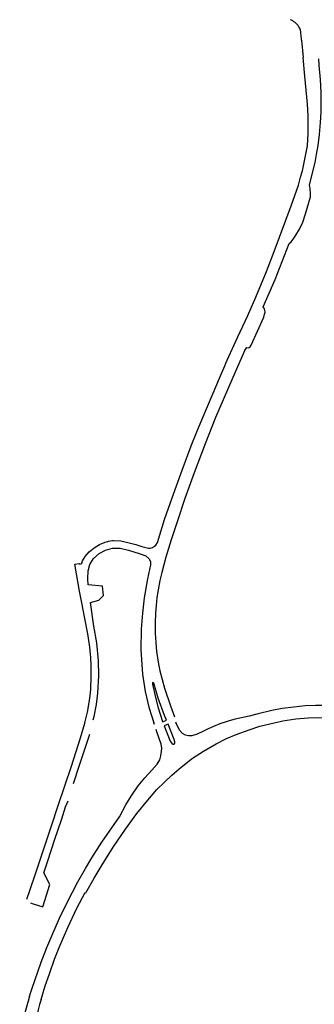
# Model space of a CAD drawing. Extents: x 148869 to 161638, y 453607 to 469810.
# Tile 807 of 1056: x 159108.01 to 159109.92, y 459833.99 to 459840.37. Entities that reach past the tile are written whole.
import ezdxf

# ---------------------------------------------------------------- set-up
doc = ezdxf.new("R2010")
doc.units = 0
doc.layers.add('LKI_V01_KANTRIJWEG', color=252, linetype='CONTINUOUS')

msp = doc.modelspace()

# ---------------------------------------------------------------- linework, layer by layer
at = {"layer": 'LKI_V01_KANTRIJWEG'}
for p, q in [((159109.8327, 459840.2711), (159109.832, 459840.2801)), ((159109.8327, 459840.2711), (159109.832, 459840.2801)), ((159109.8356, 459840.2364), (159109.8327, 459840.2711)), ((159109.8356, 459840.2364), (159109.8327, 459840.2711)), ((159109.8356, 459840.2364), (159109.847, 459840.1248)), ((159109.8356, 459840.2364), (159109.847, 459840.1248)), ((159109.8205, 459839.3141), (159109.8298, 459839.3489)), ((159109.8205, 459839.3141), (159109.8298, 459839.3489)), ((159109.5104, 459838.2592), (159109.5918, 459838.4422)), ((159109.5104, 459838.2592), (159109.5918, 459838.4422)), ((159108.5807, 459836.9869), (159108.5822, 459836.9873)), ((159108.5807, 459836.9869), (159108.5822, 459836.9873)), ((159108.6128, 459836.9919), (159108.6144, 459836.9921)), ((159108.6128, 459836.9919), (159108.6144, 459836.9921)), ((159108.3693, 459836.8388), (159108.3975, 459836.8442)), ((159108.3693, 459836.8388), (159108.3975, 459836.8442)), ((159108.3994, 459836.6638), (159108.3693, 459836.8388)), ((159108.3994, 459836.6638), (159108.3693, 459836.8388)), ((159108.4139, 459836.5883), (159108.3994, 459836.6638)), ((159108.4139, 459836.5883), (159108.3994, 459836.6638)), ((159108.4881, 459835.8308), (159108.4936, 459835.8515)), ((159108.4881, 459835.8308), (159108.4936, 459835.8515)), ((159108.8834, 459835.7993), (159108.8795, 459835.8098)), ((159108.8834, 459835.7993), (159108.8795, 459835.8098)), ((159108.9365, 459835.8195), (159108.9372, 459835.8174)), ((159108.9365, 459835.8195), (159108.9372, 459835.8174)), ((159108.9372, 459835.8174), (159108.9422, 459835.8195)), ((159108.9372, 459835.8174), (159108.9422, 459835.8195)), ((159108.9422, 459835.8195), (159108.963, 459835.8284)), ((159108.9422, 459835.8195), (159108.963, 459835.8284)), ((159109.02, 459835.8179), (159109.0248, 459835.8071)), ((159109.02, 459835.8179), (159109.0248, 459835.8071)), ((159108.8994, 459835.7522), (159108.8942, 459835.767)), ((159108.8994, 459835.7522), (159108.8942, 459835.767)), ((159108.9729, 459835.8019), (159108.9466, 459835.7912)), ((159108.9729, 459835.8019), (159108.9466, 459835.7912)), ((159108.3091, 459835.2649), (159108.3248, 459835.3044)), ((159108.3091, 459835.2649), (159108.3248, 459835.3044)), ((159108.0589, 459834.6675), (159108.0784, 459834.7237)), ((159108.0589, 459834.6675), (159108.0784, 459834.7237)), ((159108.0827, 459834.6435), (159108.0994, 459834.6368)), ((159108.0827, 459834.6435), (159108.0994, 459834.6368))]:
    msp.add_line(p, q, dxfattribs=at)
for points in [[(159109.8298, 459839.3489), (159109.841, 459839.3904), (159109.8595, 459839.4756), (159109.8735, 459839.5517), (159109.8796, 459839.6312), (159109.8787, 459839.7473), (159109.8738, 459839.8234), (159109.8564, 459840.0045), (159109.847, 459840.1248)], [(159109.8298, 459839.3489), (159109.841, 459839.3904), (159109.8595, 459839.4756), (159109.8735, 459839.5517), (159109.8796, 459839.6312), (159109.8787, 459839.7473), (159109.8738, 459839.8234), (159109.8564, 459840.0045), (159109.847, 459840.1248)], [(159109.8877, 459839.299), (159109.9241, 459839.4441), (159109.9337, 459839.4953), (159109.9435, 459839.554), (159109.9513, 459839.6267), (159109.9587, 459839.7031), (159109.9626, 459839.7701), (159109.9635, 459839.84), (159109.9631, 459839.8979), (159109.9588, 459839.9816), (159109.9501, 459840.0756), (159109.9467, 459840.1171)], [(159109.8877, 459839.299), (159109.9241, 459839.4441), (159109.9337, 459839.4953), (159109.9435, 459839.554), (159109.9513, 459839.6267), (159109.9587, 459839.7031), (159109.9626, 459839.7701), (159109.9635, 459839.84), (159109.9631, 459839.8979), (159109.9588, 459839.9816), (159109.9501, 459840.0756), (159109.9467, 459840.1171)], [(159109.6588, 459838.8661), (159109.768, 459839.1639), (159109.8162, 459839.2982), (159109.8205, 459839.3141)], [(159109.6588, 459838.8661), (159109.768, 459839.1639), (159109.8162, 459839.2982), (159109.8205, 459839.3141)], [(159109.7556, 459838.9197), (159109.769, 459838.93), (159109.7874, 459838.9549), (159109.7983, 459838.9739), (159109.8236, 459839.0111), (159109.8434, 459839.057), (159109.8616, 459839.1103), (159109.8932, 459839.2213), (159109.8947, 459839.2435), (159109.8918, 459839.2738), (159109.8877, 459839.299)], [(159109.7556, 459838.9197), (159109.769, 459838.93), (159109.7874, 459838.9549), (159109.7983, 459838.9739), (159109.8236, 459839.0111), (159109.8434, 459839.057), (159109.8616, 459839.1103), (159109.8932, 459839.2213), (159109.8947, 459839.2435), (159109.8918, 459839.2738), (159109.8877, 459839.299)], [(159109.5886, 459838.5088), (159109.6648, 459838.6848), (159109.7556, 459838.9197)], [(159109.5886, 459838.5088), (159109.6648, 459838.6848), (159109.7556, 459838.9197)], [(159109.4742, 459838.4192), (159109.4892, 459838.451), (159109.5406, 459838.5713), (159109.6099, 459838.738), (159109.6588, 459838.8661)], [(159109.4742, 459838.4192), (159109.4892, 459838.451), (159109.5406, 459838.5713), (159109.6099, 459838.738), (159109.6588, 459838.8661)], [(159109.5918, 459838.4422), (159109.5972, 459838.4598), (159109.5999, 459838.474), (159109.5987, 459838.486), (159109.5954, 459838.4944), (159109.5886, 459838.5088)], [(159109.5918, 459838.4422), (159109.5972, 459838.4598), (159109.5999, 459838.474), (159109.5987, 459838.486), (159109.5954, 459838.4944), (159109.5886, 459838.5088)], [(159109.3113, 459838.0614), (159109.3388, 459838.1259), (159109.3467, 459838.143), (159109.355, 459838.1616), (159109.422, 459838.3089), (159109.4742, 459838.4192)], [(159109.3113, 459838.0614), (159109.3388, 459838.1259), (159109.3467, 459838.143), (159109.355, 459838.1616), (159109.422, 459838.3089), (159109.4742, 459838.4192)], [(159109.4669, 459838.2225), (159109.482, 459838.2445), (159109.4896, 459838.2431), (159109.4968, 459838.2445), (159109.5037, 459838.2495), (159109.5104, 459838.2592)], [(159109.4669, 459838.2225), (159109.482, 459838.2445), (159109.4896, 459838.2431), (159109.4968, 459838.2445), (159109.5037, 459838.2495), (159109.5104, 459838.2592)], [(159109.4669, 459838.2225), (159109.385, 459838.0353), (159109.2798, 459837.7907), (159109.2112, 459837.6205), (159109.1409, 459837.4309), (159109.0814, 459837.2649), (159109.0307, 459837.1146), (159108.9928, 459836.9971), (159108.9577, 459836.8839), (159108.931, 459836.7844), (159108.9195, 459836.7332), (159108.9072, 459836.6726), (159108.9003, 459836.6228), (159108.8943, 459836.5721), (159108.8914, 459836.5213), (159108.8887, 459836.4568), (159108.8889, 459836.3919), (159108.8919, 459836.3324), (159108.8974, 459836.2732), (159108.9096, 459836.1903), (159108.9186, 459836.1476), (159108.95, 459836.0348), (159108.987, 459835.9203), (159109.0147, 459835.8503)], [(159109.4669, 459838.2225), (159109.385, 459838.0353), (159109.2798, 459837.7907), (159109.2112, 459837.6205), (159109.1409, 459837.4309), (159109.0814, 459837.2649), (159109.0307, 459837.1146), (159108.9928, 459836.9971), (159108.9577, 459836.8839), (159108.931, 459836.7844), (159108.9195, 459836.7332), (159108.9072, 459836.6726), (159108.9003, 459836.6228), (159108.8943, 459836.5721), (159108.8914, 459836.5213), (159108.8887, 459836.4568), (159108.8889, 459836.3919), (159108.8919, 459836.3324), (159108.8974, 459836.2732), (159108.9096, 459836.1903), (159108.9186, 459836.1476), (159108.95, 459836.0348), (159108.987, 459835.9203), (159109.0147, 459835.8503)], [(159109.154, 459837.6872), (159109.1732, 459837.7346), (159109.3113, 459838.0614)], [(159109.154, 459837.6872), (159109.1732, 459837.7346), (159109.3113, 459838.0614)], [(159108.6144, 459836.9921), (159108.6179, 459836.9926), (159108.6654, 459836.9917), (159108.7212, 459836.9786), (159108.7631, 459836.9664), (159108.8021, 459836.9544), (159108.8444, 459836.9434), (159108.8563, 459836.9438), (159108.8711, 459836.9483), (159108.8839, 459836.9554), (159108.8928, 459836.9632), (159108.9035, 459836.9806), (159108.9491, 459837.1291), (159108.9989, 459837.2699), (159109.0631, 459837.4491), (159109.1215, 459837.6068), (159109.154, 459837.6872)], [(159108.6144, 459836.9921), (159108.6179, 459836.9926), (159108.6654, 459836.9917), (159108.7212, 459836.9786), (159108.7631, 459836.9664), (159108.8021, 459836.9544), (159108.8444, 459836.9434), (159108.8563, 459836.9438), (159108.8711, 459836.9483), (159108.8839, 459836.9554), (159108.8928, 459836.9632), (159108.9035, 459836.9806), (159108.9491, 459837.1291), (159108.9989, 459837.2699), (159109.0631, 459837.4491), (159109.1215, 459837.6068), (159109.154, 459837.6872)], [(159108.3975, 459836.8442), (159108.4004, 459836.8401), (159108.4086, 459836.8406), (159108.4142, 459836.8462), (159108.4189, 459836.8602), (159108.4366, 459836.8897), (159108.4613, 459836.9185), (159108.4938, 459836.9455), (159108.5274, 459836.9663), (159108.5641, 459836.9827), (159108.5807, 459836.9869)], [(159108.3975, 459836.8442), (159108.4004, 459836.8401), (159108.4086, 459836.8406), (159108.4142, 459836.8462), (159108.4189, 459836.8602), (159108.4366, 459836.8897), (159108.4613, 459836.9185), (159108.4938, 459836.9455), (159108.5274, 459836.9663), (159108.5641, 459836.9827), (159108.5807, 459836.9869)], [(159108.5822, 459836.9873), (159108.5864, 459836.9884), (159108.6128, 459836.9919)], [(159108.5822, 459836.9873), (159108.5864, 459836.9884), (159108.6128, 459836.9919)], [(159108.456, 459836.7049), (159108.4529, 459836.7452), (159108.454, 459836.7962), (159108.4648, 459836.8365), (159108.4896, 459836.8765), (159108.5271, 459836.9096), (159108.5675, 459836.931), (159108.6131, 459836.9424), (159108.6619, 459836.9425), (159108.7151, 459836.9297), (159108.7845, 459836.9084), (159108.8278, 459836.8944), (159108.8491, 459836.8738), (159108.8576, 459836.8536), (159108.8587, 459836.8345), (159108.8383, 459836.7441), (159108.8165, 459836.6207), (159108.806, 459836.5224), (159108.7988, 459836.4186), (159108.7962, 459836.2847), (159108.8072, 459836.1255), (159108.8244, 459836.0136), (159108.8482, 459835.9123), (159108.8795, 459835.8098)], [(159108.456, 459836.7049), (159108.4529, 459836.7452), (159108.454, 459836.7962), (159108.4648, 459836.8365), (159108.4896, 459836.8765), (159108.5271, 459836.9096), (159108.5675, 459836.931), (159108.6131, 459836.9424), (159108.6619, 459836.9425), (159108.7151, 459836.9297), (159108.7845, 459836.9084), (159108.8278, 459836.8944), (159108.8491, 459836.8738), (159108.8576, 459836.8536), (159108.8587, 459836.8345), (159108.8383, 459836.7441), (159108.8165, 459836.6207), (159108.806, 459836.5224), (159108.7988, 459836.4186), (159108.7962, 459836.2847), (159108.8072, 459836.1255), (159108.8244, 459836.0136), (159108.8482, 459835.9123), (159108.8795, 459835.8098)], [(159108.4691, 459836.5919), (159108.5236, 459836.6049), (159108.5545, 459836.637), (159108.5483, 459836.6978), (159108.456, 459836.7049)], [(159108.4691, 459836.5919), (159108.5236, 459836.6049), (159108.5545, 459836.637), (159108.5483, 459836.6978), (159108.456, 459836.7049)], [(159108.4653, 459836.3009), (159108.4637, 459836.3163), (159108.4523, 459836.3866), (159108.4304, 459836.4973), (159108.4139, 459836.5883)], [(159108.4653, 459836.3009), (159108.4637, 459836.3163), (159108.4523, 459836.3866), (159108.4304, 459836.4973), (159108.4139, 459836.5883)], [(159108.4936, 459835.8515), (159108.5085, 459835.9288), (159108.5174, 459836.0022), (159108.5237, 459836.1156), (159108.5227, 459836.2121), (159108.5103, 459836.3287), (159108.4915, 459836.4384), (159108.4691, 459836.5919)], [(159108.4936, 459835.8515), (159108.5085, 459835.9288), (159108.5174, 459836.0022), (159108.5237, 459836.1156), (159108.5227, 459836.2121), (159108.5103, 459836.3287), (159108.4915, 459836.4384), (159108.4691, 459836.5919)], [(159108.4713, 459836.2362), (159108.4703, 459836.2534), (159108.4653, 459836.3009)], [(159108.4713, 459836.2362), (159108.4703, 459836.2534), (159108.4653, 459836.3009)], [(159108.436, 459835.8195), (159108.4501, 459835.8803), (159108.4649, 459835.9681), (159108.4715, 459836.0262), (159108.4751, 459836.1144), (159108.4745, 459836.1783), (159108.4713, 459836.2362)], [(159108.436, 459835.8195), (159108.4501, 459835.8803), (159108.4649, 459835.9681), (159108.4715, 459836.0262), (159108.4751, 459836.1144), (159108.4745, 459836.1783), (159108.4713, 459836.2362)], [(159108.963, 459835.8284), (159108.9489, 459835.858), (159108.9079, 459835.9709), (159108.8802, 459836.0669), (159108.8779, 459836.0697), (159108.8742, 459836.0713), (159108.8715, 459836.0689), (159108.8716, 459836.0614), (159108.8898, 459835.974), (159108.9074, 459835.9085), (159108.9365, 459835.8195)], [(159108.963, 459835.8284), (159108.9489, 459835.858), (159108.9079, 459835.9709), (159108.8802, 459836.0669), (159108.8779, 459836.0697), (159108.8742, 459836.0713), (159108.8715, 459836.0689), (159108.8716, 459836.0614), (159108.8898, 459835.974), (159108.9074, 459835.9085), (159108.9365, 459835.8195)], [(159110.0464, 459835.9204), (159110.0383, 459835.9214), (159109.9732, 459835.9232), (159109.926, 459835.9236), (159109.8583, 459835.9198), (159109.7855, 459835.9131), (159109.7106, 459835.9029), (159109.6435, 459835.8896), (159109.555, 459835.8685), (159109.4959, 459835.8534), (159109.4058, 459835.8335), (159109.3673, 459835.824), (159109.3538, 459835.8195)], [(159110.0464, 459835.9204), (159110.0383, 459835.9214), (159109.9732, 459835.9232), (159109.926, 459835.9236), (159109.8583, 459835.9198), (159109.7855, 459835.9131), (159109.7106, 459835.9029), (159109.6435, 459835.8896), (159109.555, 459835.8685), (159109.4959, 459835.8534), (159109.4058, 459835.8335), (159109.3673, 459835.824), (159109.3538, 459835.8195)], [(159108.0784, 459834.7237), (159108.1161, 459834.8385), (159108.1577, 459834.9614), (159108.2184, 459835.1434), (159108.2614, 459835.275), (159108.3466, 459835.5304), (159108.4055, 459835.7139), (159108.4332, 459835.8075), (159108.436, 459835.8195)], [(159108.0784, 459834.7237), (159108.1161, 459834.8385), (159108.1577, 459834.9614), (159108.2184, 459835.1434), (159108.2614, 459835.275), (159108.3466, 459835.5304), (159108.4055, 459835.7139), (159108.4332, 459835.8075), (159108.436, 459835.8195)], [(159108.435, 459834.7111), (159108.4408, 459834.709), (159108.4929, 459834.8024), (159108.5455, 459834.8907), (159108.6163, 459835.0033), (159108.696, 459835.1201), (159108.7704, 459835.2218), (159108.8401, 459835.3085), (159108.9, 459835.3783), (159108.9959, 459835.4718), (159109.0566, 459835.5238), (159109.1311, 459835.5817), (159109.2019, 459835.627), (159109.2826, 459835.6734), (159109.3501, 459835.7079), (159109.4125, 459835.7344), (159109.4966, 459835.7661), (159109.5649, 459835.7883), (159109.6583, 459835.8114), (159109.697, 459835.8195)], [(159108.435, 459834.7111), (159108.4408, 459834.709), (159108.4929, 459834.8024), (159108.5455, 459834.8907), (159108.6163, 459835.0033), (159108.696, 459835.1201), (159108.7704, 459835.2218), (159108.8401, 459835.3085), (159108.9, 459835.3783), (159108.9959, 459835.4718), (159109.0566, 459835.5238), (159109.1311, 459835.5817), (159109.2019, 459835.627), (159109.2826, 459835.6734), (159109.3501, 459835.7079), (159109.4125, 459835.7344), (159109.4966, 459835.7661), (159109.5649, 459835.7883), (159109.6583, 459835.8114), (159109.697, 459835.8195)], [(159109.3538, 459835.8195), (159109.3071, 459835.8034), (159109.2661, 459835.7876), (159109.2315, 459835.7715), (159109.2012, 459835.7561), (159109.1609, 459835.7367), (159109.1268, 459835.7264), (159109.1033, 459835.727), (159109.0845, 459835.7316), (159109.0665, 459835.7418), (159109.0491, 459835.7605), (159109.0248, 459835.8071)], [(159109.3538, 459835.8195), (159109.3071, 459835.8034), (159109.2661, 459835.7876), (159109.2315, 459835.7715), (159109.2012, 459835.7561), (159109.1609, 459835.7367), (159109.1268, 459835.7264), (159109.1033, 459835.727), (159109.0845, 459835.7316), (159109.0665, 459835.7418), (159109.0491, 459835.7605), (159109.0248, 459835.8071)], [(159109.697, 459835.8195), (159109.7157, 459835.8234), (159109.798, 459835.8356), (159109.8784, 459835.8426), (159109.9453, 459835.8454), (159110.0592, 459835.8393)], [(159109.697, 459835.8195), (159109.7157, 459835.8234), (159109.798, 459835.8356), (159109.8784, 459835.8426), (159109.9453, 459835.8454), (159110.0592, 459835.8393)], [(159108.4384, 459834.8657), (159108.4798, 459834.9355), (159108.543, 459835.0363), (159108.6587, 459835.2018), (159108.699, 459835.2784), (159108.7341, 459835.3353), (159108.7793, 459835.4014), (159108.8213, 459835.4541), (159108.866, 459835.5045), (159108.902, 459835.5433), (159108.9179, 459835.5711), (159108.9246, 459835.5956), (159108.9305, 459835.6236), (159108.9308, 459835.6482), (159108.9271, 459835.6712), (159108.8994, 459835.7522)], [(159108.4384, 459834.8657), (159108.4798, 459834.9355), (159108.543, 459835.0363), (159108.6587, 459835.2018), (159108.699, 459835.2784), (159108.7341, 459835.3353), (159108.7793, 459835.4014), (159108.8213, 459835.4541), (159108.866, 459835.5045), (159108.902, 459835.5433), (159108.9179, 459835.5711), (159108.9246, 459835.5956), (159108.9305, 459835.6236), (159108.9308, 459835.6482), (159108.9271, 459835.6712), (159108.8994, 459835.7522)], [(159108.9466, 459835.7912), (159108.9864, 459835.6916), (159108.9918, 459835.6821), (159108.9986, 459835.6734), (159109.0033, 459835.6714), (159109.0084, 459835.6722), (159109.013, 459835.6749), (159109.0163, 459835.68), (159109.0156, 459835.6863), (159109.012, 459835.702), (159108.9729, 459835.8019)], [(159108.9466, 459835.7912), (159108.9864, 459835.6916), (159108.9918, 459835.6821), (159108.9986, 459835.6734), (159109.0033, 459835.6714), (159109.0084, 459835.6722), (159109.013, 459835.6749), (159109.0163, 459835.68), (159109.0156, 459835.6863), (159109.012, 459835.702), (159108.9729, 459835.8019)], [(159108.3603, 459835.418), (159108.4, 459835.5355), (159108.466, 459835.7373)], [(159108.3603, 459835.418), (159108.4, 459835.5355), (159108.466, 459835.7373)], [(159108.1681, 459834.8374), (159108.1943, 459834.9154), (159108.2394, 459835.0567), (159108.282, 459835.1815), (159108.3091, 459835.2649)], [(159108.1681, 459834.8374), (159108.1943, 459834.9154), (159108.2394, 459835.0567), (159108.282, 459835.1815), (159108.3091, 459835.2649)], [(159108.0762, 459834.0372), (159108.0907, 459834.0844), (159108.1502, 459834.2577), (159108.1883, 459834.3536), (159108.2266, 459834.4453), (159108.27, 459834.5438), (159108.3192, 459834.6458), (159108.3891, 459834.7788), (159108.4384, 459834.8657)], [(159108.0762, 459834.0372), (159108.0907, 459834.0844), (159108.1502, 459834.2577), (159108.1883, 459834.3536), (159108.2266, 459834.4453), (159108.27, 459834.5438), (159108.3192, 459834.6458), (159108.3891, 459834.7788), (159108.4384, 459834.8657)], [(159108.0994, 459834.6368), (159108.161, 459834.6168), (159108.2064, 459834.7619), (159108.1681, 459834.8374)], [(159108.0994, 459834.6368), (159108.161, 459834.6168), (159108.2064, 459834.7619), (159108.1681, 459834.8374)], [(159108.1502, 459834.0165), (159108.1767, 459834.1044), (159108.2039, 459834.1838), (159108.2371, 459834.2769), (159108.2672, 459834.3539), (159108.3225, 459834.483), (159108.3812, 459834.609), (159108.435, 459834.7111)], [(159108.1502, 459834.0165), (159108.1767, 459834.1044), (159108.2039, 459834.1838), (159108.2371, 459834.2769), (159108.2672, 459834.3539), (159108.3225, 459834.483), (159108.3812, 459834.609), (159108.435, 459834.7111)]]:
    msp.add_lwpolyline(points, dxfattribs=at)
for centre, radius, start, end in [((159109.7191, 459840.2583), 0.12, 33.62806, 68.82542), ((159109.7191, 459840.2583), 0.12, 33.62806, 68.82542), ((159109.7427, 459840.2783), 0.0893, 1.11089, 31.33766), ((159109.7427, 459840.2783), 0.0893, 1.11089, 31.33766), ((159110.3376, 459833.3194), 2.3726, 162.39012, 168.56525), ((159110.3376, 459833.3194), 2.3726, 162.39012, 168.56525), ((159110.4219, 459833.3679), 2.3624, 164.06599, 170.80025), ((159110.4219, 459833.3679), 2.3624, 164.06599, 170.80025)]:
    msp.add_arc(centre, radius, start, end, dxfattribs=at)

doc.saveas('drawing.dxf')
